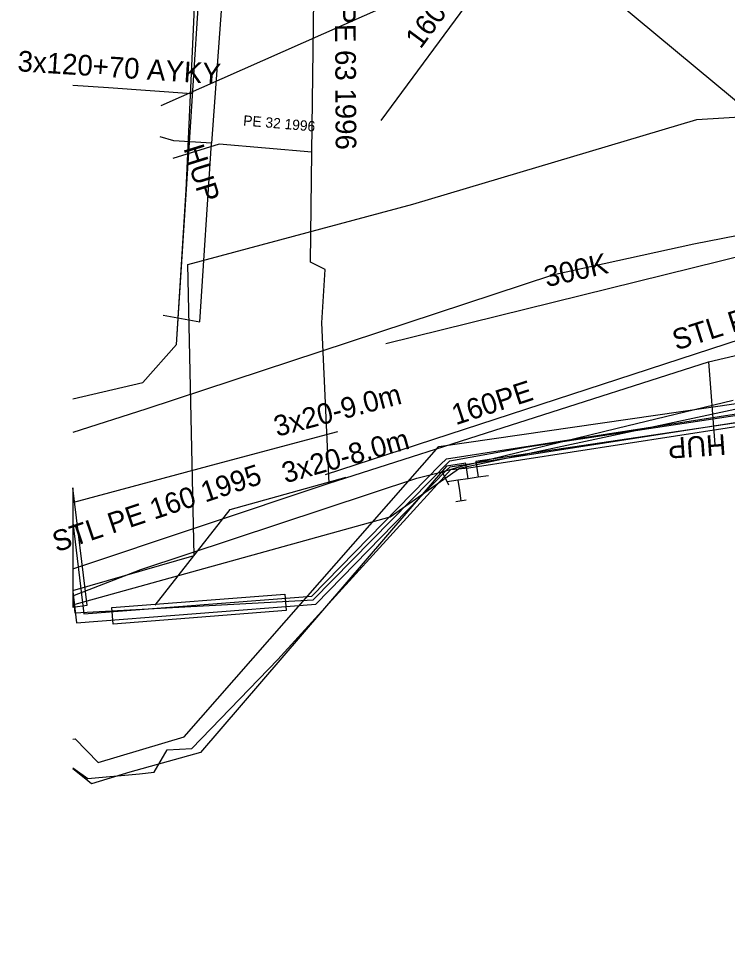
# Model space of a CAD drawing. Extents: x -746464 to -745690, y -1051581 to -1049993.
# Drawn here: x -746460.74 to -746426.4, y -1051057.64 to -1051012.91 of the extents above; entities that cross this region are included whole.
import ezdxf

# ---------------------------------------------------------------- set-up
doc = ezdxf.new("R2010")
doc.units = 0
for name, color, linetype in [('04_CETIN_sdelovaci_podzem', 7, 'Continuous'), ('45_Eltodo_sdelovaci_kabel_ovladaci', 7, 'Continuous'), ('48_Prazs_plynarenska_STL', 7, 'Continuous'), ('48_Prazs_plynarenska_STL_popisy', 7, 'Continuous'), ('51_PVaK_kanal_jednotna_neoverena poloha_pripojka', 7, 'Continuous'), ('51_PVaK_kanal_jednotna_overena poloha_rad', 7, 'Continuous'), ('51_PVaK_kanal_popisy', 7, 'Continuous'), ('51_PVaK_vodovod_overena poloha_rad', 7, 'Continuous'), ('51_PVaK_vodovod_popisy', 7, 'Continuous'), ('55_PREdi_chranicky', 7, 'Continuous'), ('55_PREdi_NN', 7, 'Continuous'), ('55_PREdi_NN_popisy', 7, 'Continuous'), ('55_PREdi_NN_pripojovaci_misto', 7, 'Continuous'), ('55_PREdi_stavby_popisy', 7, 'Continuous'), ('55_PREdi_VN', 7, 'Continuous')]:
    doc.layers.add(name, color=color, linetype=linetype)

msp = doc.modelspace()

# ---------------------------------------------------------------- linework, layer by layer
at = {"layer": '04_CETIN_sdelovaci_podzem'}
for points in [[(-746450.41, -1051005.45), (-746451.4, -1051018.95)], [(-746453.22, -1051018.83), (-746453.88, -1051018.64)], [(-746453.73, -1051027.28), (-746451.95, -1051027.59), (-746451.4, -1051018.95)], [(-746451.4, -1051018.95), (-746453.22, -1051018.83)], [(-746384.52, -1051023.36), (-746404.87, -1051021.93), (-746406.19, -1051021.95), (-746411.69, -1051022), (-746412.67, -1051021.99), (-746422.41, -1051022.74), (-746428.03, -1051023.83), (-746434.88, -1051025.34)], [(-746434.88, -1051025.34), (-746454.58, -1051031.82), (-746458.107, -1051032.959)], [(-746458.107, -1051041.301), (-746442.74, -1051037.03), (-746439.38, -1051034.68), (-746420.17, -1051030.56), (-746413.63, -1051030.06), (-746402.43, -1051030.16)], [(-746431.74, -1051032.75), (-746426.13, -1051031.39)], [(-746440.22, -1051034.85), (-746439.28, -1051034.58), (-746431.74, -1051032.75)], [(-746458.107, -1051040.866), (-746454.81, -1051039.59), (-746441.45, -1051035.17), (-746440.22, -1051034.85)], [(-746440.22, -1051034.85), (-746439.92, -1051035.48)], [(-746454.81, -1051039.59), (-746441.45, -1051035.17)]]:
    msp.add_lwpolyline(points, dxfattribs=at)
at = {"layer": '45_Eltodo_sdelovaci_kabel_ovladaci'}
msp.add_lwpolyline([(-746458.107, -1051040.596), (-746452.238, -1051038.914), (-746452.533, -1051024.817), (-746441.647, -1051021.908), (-746427.884, -1051017.81), (-746425.007, -1051017.632), (-746423.494, -1051014.247), (-746406.379, -1051019.532), (-746393.969, -1051021.364), (-746377.076, -1051023.037), (-746371.357, -1051023.39), (-746350.592, -1051020.748), (-746343.378, -1051018.106), (-746337.043, -1051014.584), (-746330.796, -1051018.194), (-746332.907, -1051022.157), (-746327.98, -1051025.591), (-746302.693, -1051026.653), (-746280.345, -1051027.533), (-746279.938, -1051027.788)], dxfattribs=at)
at = {"layer": '48_Prazs_plynarenska_STL'}
msp.add_line((-746458.107, -1051039.545), (-746445.69, -1051035.4), dxfattribs=at)
for points in [[(-746446.05, -1051027.64), (-746445.88, -1051025.06), (-746446.59, -1051024.71), (-746446.525, -1051019.382), (-746446.42, -1051010.73), (-746446.44, -1051006.92), (-746456.499, -1050994.627)], [(-746446.525, -1051019.382), (-746451.02, -1051019), (-746453.258, -1051019.696)], [(-746445.69, -1051035.4), (-746427.32, -1051029.54), (-746419.46, -1051027.69), (-746414.24, -1051026.47), (-746411.209, -1051026.506)], [(-746445.69, -1051035.4), (-746446.05, -1051027.64)], [(-746427.32, -1051029.54), (-746427.009, -1051033.53)]]:
    msp.add_lwpolyline(points, dxfattribs=at)
at = {"layer": '51_PVaK_kanal_jednotna_neoverena poloha_pripojka'}
msp.add_line((-746453.83, -1051017.13), (-746435.493, -1051009.003), dxfattribs=at)
at = {"layer": '51_PVaK_kanal_jednotna_overena poloha_rad'}
msp.add_line((-746442.95, -1051028.64), (-746423.55, -1051023.85), dxfattribs=at)
msp.add_lwpolyline([(-746453.49, -1050994.06), (-746435.493, -1051009.003), (-746424.26, -1051018.33)], dxfattribs=at)
at = {"layer": '51_PVaK_vodovod_overena poloha_rad'}
msp.add_lwpolyline([(-746405.88, -1051027.33), (-746414.17, -1051027.22), (-746419.46, -1051027.69), (-746424.99, -1051028.19), (-746445.89, -1051035.01)], dxfattribs=at)
at = {"layer": '55_PREdi_chranicky'}
for points in [[(-746458.107, -1051035.635), (-746458.107, -1051041.401), (-746457.421, -1051041.318)], [(-746447.777, -1051041.568), (-746456.158, -1051042.228), (-746456.221, -1051041.431), (-746447.84, -1051040.771), (-746447.777, -1051041.568)]]:
    msp.add_lwpolyline(points, close=True, dxfattribs=at)
at = {"layer": '55_PREdi_NN'}
msp.add_line((-746457.559, -1051049.671), (-746458.107, -1051049.232), dxfattribs=at)
for points in [[(-746458.107, -1051031.321), (-746454.716, -1051030.526), (-746453.093, -1051028.691), (-746452.617, -1051021.23), (-746452.169, -1051011.309), (-746451.471, -1051002.864), (-746454.683, -1050998.557)], [(-746458.107, -1051031.32), (-746454.716, -1051030.526), (-746453.093, -1051028.691), (-746452.04, -1051012.399)], [(-746458.107, -1051047.798), (-746457.998, -1051047.783), (-746456.885, -1051048.928), (-746452.722, -1051047.69), (-746440.383, -1051033.636), (-746414.148, -1051029.846), (-746410.616, -1051029.61), (-746396.676, -1051036.62), (-746398.139, -1051055.821), (-746398.332, -1051057.639)], [(-746399.333, -1051057.595), (-746399.133, -1051055.715), (-746397.724, -1051037.224), (-746410.899, -1051030.552), (-746414.525, -1051030.787), (-746438.583, -1051034.365), (-746438.471, -1051035.121)], [(-746454.884, -1051049.468), (-746454.175, -1051049.401), (-746453.54, -1051048.307), (-746452.342, -1051048.242), (-746448.172, -1051043.945), (-746439.796, -1051034.74), (-746438.929, -1051034.66), (-746413.913, -1051030.787), (-746408.864, -1051030.764), (-746405.306, -1051032.615)], [(-746438.965, -1051035.195), (-746439.077, -1051034.439), (-746440.006, -1051034.577), (-746451.921, -1051048.443), (-746455.341, -1051049.398), (-746457.201, -1051049.957), (-746457.559, -1051049.671)], [(-746437.976, -1051035.048), (-746438.471, -1051035.121), (-746438.965, -1051035.195), (-746439.46, -1051035.268), (-746439.955, -1051035.341)], [(-746439.46, -1051035.268), (-746439.387, -1051035.762)], [(-746458.107, -1051049.192), (-746457.387, -1051049.704), (-746454.884, -1051049.468)]]:
    msp.add_lwpolyline(points, dxfattribs=at)
at = {"layer": '55_PREdi_NN_popisy'}
msp.add_lwpolyline([(-746458.107, -1051016.141), (-746456.383, -1051016.253), (-746452.341, -1051016.55)], dxfattribs=at)
at = {"layer": '55_PREdi_NN_pripojovaci_misto'}
for p, q in [((-746439.387, -1051035.762), (-746439.309, -1051036.256)), ((-746439.556, -1051036.295), (-746439.062, -1051036.217))]:
    msp.add_line(p, q, dxfattribs=at)
at = {"layer": '55_PREdi_stavby_popisy'}
for points in [[(-746443.167, -1051017.847), (-746438.568, -1051011.602), (-746435.621, -1051007.658)], [(-746458.064, -1051036.333), (-746450.909, -1051034.398), (-746445.271, -1051032.901)], [(-746454.113, -1051041.313), (-746450.491, -1051036.684), (-746444.873, -1051035.114)]]:
    msp.add_lwpolyline(points, dxfattribs=at)
at = {"layer": '55_PREdi_VN'}
for points in [[(-746458.107, -1051037.308), (-746457.572, -1051041.738), (-746446.525, -1051040.868), (-746440.303, -1051034.503), (-746440.014, -1051034.234), (-746413.813, -1051030.168), (-746402.109, -1051030.075), (-746399.106, -1051032.047), (-746398.436, -1051032.674), (-746396.101, -1051039.06), (-746395.882, -1051039.778), (-746397.231, -1051051.998)], [(-746458.107, -1051040.735), (-746458.016, -1051041.677), (-746446.463, -1051041.049), (-746439.847, -1051034.323), (-746436.082, -1051033.651), (-746413.853, -1051030.29), (-746407.61, -1051030.433), (-746402.17, -1051030.334), (-746399.206, -1051032.224), (-746398.587, -1051032.805), (-746396.606, -1051038.847), (-746396.244, -1051039.951), (-746397.448, -1051051.991), (-746397.722, -1051054.73), (-746397.683, -1051055.515), (-746397.64, -1051056.85)], [(-746458.107, -1051040.642), (-746457.923, -1051042.167), (-746446.344, -1051041.255), (-746440.023, -1051034.789), (-746439.831, -1051034.61), (-746413.781, -1051030.568), (-746402.227, -1051030.476), (-746399.354, -1051032.362), (-746398.779, -1051032.901), (-746396.48, -1051039.187), (-746396.289, -1051039.816), (-746396.864, -1051045.025), (-746397.97, -1051054.644), (-746397.923, -1051055.434)]]:
    msp.add_lwpolyline(points, dxfattribs=at)

# ---------------------------------------------------------------- texts
at = {"layer": '48_Prazs_plynarenska_STL_popisy'}
for s, height, rotation, p in [('STL PE 63 1996', 1, 270.3008, (-746445.427, -1051009.464)), ('PE 32 1996', 0.5, 355.1425, (-746449.873, -1051018.094)), ('HUP', 1, 287.28, (-746452.758, -1051019.196)), ('STL PE 160 1995', 1, 17.6926, (-746428.879, -1051028.988)), ('HUP', 1, 184, (-746426.509, -1051033.03)), ('STL PE 160 1995', 1, 18.4615, (-746458.897, -1051038.755))]:
    msp.add_text(s, height=height, rotation=rotation, dxfattribs=at).set_placement(p)
at = {"layer": '51_PVaK_kanal_popisy'}
msp.add_text('300K', height=1, rotation=12.8698, dxfattribs=at).set_placement((-746435.158, -1051025.923))
at = {"layer": '51_PVaK_vodovod_popisy'}
msp.add_text('160PE', height=1, rotation=18.0715, dxfattribs=at).set_placement((-746439.558, -1051032.603))
at = {"layer": '55_PREdi_NN_popisy'}
msp.add_text('3x120+70 AYKY', height=1, rotation=356.2831, dxfattribs=at).set_placement((-746460.809, -1051015.464))
at = {"layer": '55_PREdi_stavby_popisy'}
for s, rotation, p in [('160-5mBet. r.', 53.6318, (-746441.27, -1051014.428)), ('3x20-9.0m', 14.8693, (-746448.218, -1051033.166)), ('3x20-8.0m', 15.6125, (-746447.817, -1051035.417))]:
    msp.add_text(s, height=1, rotation=rotation, dxfattribs=at).set_placement(p)

doc.saveas('drawing.dxf')
